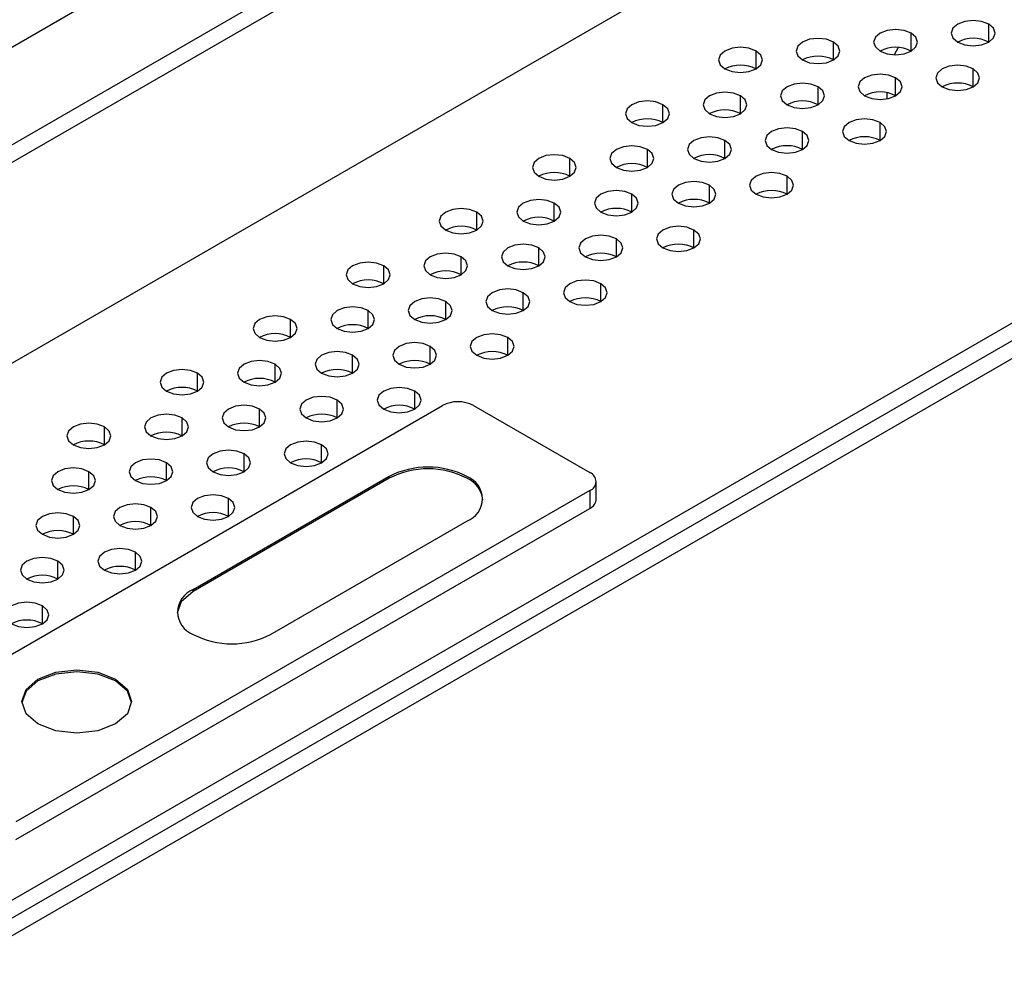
# Model space of a CAD drawing. Header units: millimetres. Extents: x 0 to 1118, y 0 to 864.
# Tile 388 of 397: x 1030.61 to 1035.1, y 719.97 to 724.38. Entities that reach past the tile are written whole.
import ezdxf

# ---------------------------------------------------------------- set-up
doc = ezdxf.new("R2010")
doc.units = ezdxf.units.MM

msp = doc.modelspace()

# ---------------------------------------------------------------- linework, layer by layer
at = {"color": 7, "linetype": 'Continuous', "lineweight": 25}
for p, q in [((1038.4441, 728.7927), (1004.3723, 709.1235)), ((1004.8272, 708.9422), (1034.8502, 726.2741)), ((1034.9209, 726.2333), (1004.8979, 708.9014)), ((1015.1256, 713.8912), (1035.133, 725.4412)), ((1007.2518, 706.8157), (1037.5018, 724.2787)), ((1037.5726, 724.2379), (1007.2518, 706.734)), ((1034.5674, 724.017), (1034.5674, 724.0448)), ((1029.9245, 721.1078), (1032.5408, 722.6181)), ((1032.6822, 722.6181), (1033.2125, 722.312)), ((1032.2986, 722.2946), (1031.4041, 721.7782)), ((1032.2986, 722.2864), (1031.4041, 721.7701)), ((1032.2986, 722.2946), (1032.2986, 722.2864)), ((1033.2418, 722.1895), (1033.2418, 722.2711)), ((1033.2125, 722.2303), (1030.5962, 720.72)), ((1033.2125, 722.2303), (1033.2125, 722.1487)), ((1030.5962, 720.6383), (1033.2125, 722.1487)), ((1031.7577, 721.5741), (1032.6522, 722.0905)), ((1031.4041, 721.7701), (1031.4041, 721.7782)), ((1031.0506, 721.37), (1031.0506, 721.3619))]:
    msp.add_line(p, q, dxfattribs=at)
at = {"color": 8, "linetype": 'Continuous', "lineweight": 25}
for p, q in [((1035.0305, 724.2758), (1035.0305, 724.3575)), ((1034.677, 724.235), (1034.677, 724.3166)), ((1034.3234, 724.1942), (1034.3234, 724.2758)), ((1007.2518, 706.8965), (1037.2544, 724.2166)), ((1033.9699, 724.1533), (1033.9699, 724.235)), ((1034.9598, 724.0717), (1034.9598, 724.1533)), ((1034.6062, 724.0309), (1034.6062, 724.1125)), ((1034.2527, 723.9901), (1034.2527, 724.0717)), ((1033.5456, 723.9084), (1033.5456, 723.9901)), ((1033.8991, 723.9492), (1033.8991, 724.0309)), ((1034.5355, 723.8268), (1034.5355, 723.9084)), ((1034.182, 723.786), (1034.182, 723.8676)), ((1033.8284, 723.7451), (1033.8284, 723.8268)), ((1033.4749, 723.7043), (1033.4749, 723.786)), ((1033.1213, 723.6635), (1033.1213, 723.7451)), ((1034.1113, 723.5819), (1034.1113, 723.6635)), ((1033.7577, 723.541), (1033.7577, 723.6227)), ((1033.0506, 723.4594), (1033.0506, 723.541)), ((1033.4042, 723.5002), (1033.4042, 723.5819)), ((1032.6971, 723.4186), (1032.6971, 723.5002)), ((1033.687, 723.3369), (1033.687, 723.4186)), ((1033.3335, 723.2961), (1033.3335, 723.3778)), ((1032.9799, 723.2553), (1032.9799, 723.3369)), ((1032.6263, 723.2145), (1032.6263, 723.2961)), ((1032.2728, 723.1737), (1032.2728, 723.2553)), ((1033.2627, 723.092), (1033.2627, 723.1737)), ((1032.5556, 723.0104), (1032.5556, 723.092)), ((1032.9092, 723.0512), (1032.9092, 723.1328)), ((1032.2021, 722.9696), (1032.2021, 723.0512)), ((1031.8485, 722.9287), (1031.8485, 723.0104)), ((1032.8385, 722.8471), (1032.8385, 722.9287)), ((1032.4849, 722.8063), (1032.4849, 722.8879)), ((1032.1314, 722.7655), (1032.1314, 722.8471)), ((1031.7778, 722.7246), (1031.7778, 722.8063)), ((1031.4243, 722.6838), (1031.4243, 722.7655)), ((1032.0607, 722.5614), (1032.0607, 722.643)), ((1032.4142, 722.6022), (1032.4142, 722.6838)), ((1031.7071, 722.5205), (1031.7071, 722.6022)), ((1031.3536, 722.4797), (1031.3536, 722.5614)), ((1031, 722.4389), (1031, 722.5205)), ((1031.99, 722.3573), (1031.99, 722.4389)), ((1031.6364, 722.3164), (1031.6364, 722.3981)), ((1031.2828, 722.2756), (1031.2828, 722.3573)), ((1030.9293, 722.2348), (1030.9293, 722.3164)), ((1031.5657, 722.1123), (1031.5657, 722.194)), ((1031.2121, 722.0715), (1031.2121, 722.1531)), ((1030.8586, 722.0307), (1030.8586, 722.1123)), ((1031.1414, 721.8674), (1031.1414, 721.949)), ((1030.7879, 721.8266), (1030.7879, 721.9082)), ((1030.7172, 721.6225), (1030.7172, 721.7041))]:
    msp.add_line(p, q, dxfattribs=at)
at = {"color": 7, "linetype": 'Continuous', "lineweight": 25, "flags": 128}
for points in [[(1035.0305, 724.3575), (1034.9981, 724.37), (1034.9598, 724.3744), (1034.9215, 724.37), (1034.8891, 724.3575), (1034.8674, 724.3387), (1034.8598, 724.3166), (1034.8674, 724.2945), (1034.8891, 724.2758)], [(1034.8891, 724.2758), (1034.9215, 724.2633), (1034.9598, 724.2589), (1034.9981, 724.2633), (1035.0305, 724.2758), (1035.0522, 724.2945), (1035.0598, 724.3166), (1035.0522, 724.3387), (1035.0305, 724.3575)], [(1034.677, 724.3166), (1034.6445, 724.3291), (1034.6062, 724.3335), (1034.568, 724.3291), (1034.5355, 724.3166), (1034.5139, 724.2979), (1034.5062, 724.2758), (1034.5139, 724.2537), (1034.5355, 724.235)], [(1034.5355, 724.235), (1034.568, 724.2225), (1034.6062, 724.2181), (1034.6445, 724.2225), (1034.677, 724.235), (1034.6986, 724.2537), (1034.7062, 724.2758), (1034.6986, 724.2979), (1034.677, 724.3166)], [(1034.3234, 724.2758), (1034.291, 724.2883), (1034.2527, 724.2927), (1034.2144, 724.2883), (1034.182, 724.2758), (1034.1603, 724.2571), (1034.1527, 724.235), (1034.1603, 724.2129), (1034.182, 724.1942)], [(1034.182, 724.1942), (1034.2144, 724.1817), (1034.2527, 724.1773), (1034.291, 724.1817), (1034.3234, 724.1942), (1034.3451, 724.2129), (1034.3527, 724.235), (1034.3451, 724.2571), (1034.3234, 724.2758)], [(1033.9699, 724.235), (1033.9374, 724.2475), (1033.8991, 724.2519), (1033.8609, 724.2475), (1033.8284, 724.235), (1033.8068, 724.2163), (1033.7991, 724.1942), (1033.8068, 724.1721), (1033.8284, 724.1533)], [(1033.8284, 724.1533), (1033.8609, 724.1408), (1033.8991, 724.1364), (1033.9374, 724.1408), (1033.9699, 724.1533), (1033.9915, 724.1721), (1033.9991, 724.1942), (1033.9915, 724.2163), (1033.9699, 724.235)], [(1034.618, 724.2515), (1034.6175, 724.2506), (1034.6, 724.2182)], [(1034.9598, 724.1533), (1034.9274, 724.1659), (1034.8891, 724.1703), (1034.8508, 724.1659), (1034.8184, 724.1533), (1034.7967, 724.1346), (1034.7891, 724.1125), (1034.7967, 724.0904), (1034.8184, 724.0717)], [(1034.6062, 724.1125), (1034.5738, 724.125), (1034.5355, 724.1294), (1034.4973, 724.125), (1034.4648, 724.1125), (1034.4431, 724.0938), (1034.4355, 724.0717), (1034.4431, 724.0496), (1034.4648, 724.0309)], [(1034.8184, 724.0717), (1034.8508, 724.0592), (1034.8891, 724.0548), (1034.9274, 724.0592), (1034.9598, 724.0717), (1034.9815, 724.0904), (1034.9891, 724.1125), (1034.9815, 724.1346), (1034.9598, 724.1533)], [(1034.2527, 724.0717), (1034.2203, 724.0842), (1034.182, 724.0886), (1034.1437, 724.0842), (1034.1113, 724.0717), (1034.0896, 724.053), (1034.082, 724.0309), (1034.0896, 724.0088), (1034.1113, 723.9901)], [(1034.4648, 724.0309), (1034.4973, 724.0184), (1034.5355, 724.014), (1034.5738, 724.0184), (1034.6062, 724.0309), (1034.6279, 724.0496), (1034.6355, 724.0717), (1034.6279, 724.0938), (1034.6062, 724.1125)], [(1033.8991, 724.0309), (1033.8667, 724.0434), (1033.8284, 724.0478), (1033.7902, 724.0434), (1033.7577, 724.0309), (1033.736, 724.0122), (1033.7284, 723.9901), (1033.736, 723.968), (1033.7577, 723.9492)], [(1034.1113, 723.9901), (1034.1437, 723.9776), (1034.182, 723.9732), (1034.2203, 723.9776), (1034.2527, 723.9901), (1034.2744, 724.0088), (1034.282, 724.0309), (1034.2744, 724.053), (1034.2527, 724.0717)], [(1033.5456, 723.9901), (1033.5131, 724.0026), (1033.4749, 724.007), (1033.4366, 724.0026), (1033.4042, 723.9901), (1033.3825, 723.9713), (1033.3749, 723.9492), (1033.3825, 723.9272), (1033.4042, 723.9084)], [(1033.4042, 723.9084), (1033.4366, 723.8959), (1033.4749, 723.8915), (1033.5131, 723.8959), (1033.5456, 723.9084), (1033.5673, 723.9272), (1033.5749, 723.9492), (1033.5673, 723.9713), (1033.5456, 723.9901)], [(1033.7577, 723.9492), (1033.7902, 723.9367), (1033.8284, 723.9323), (1033.8667, 723.9367), (1033.8991, 723.9492), (1033.9208, 723.968), (1033.9284, 723.9901), (1033.9208, 724.0122), (1033.8991, 724.0309)], [(1034.5355, 723.9084), (1034.5031, 723.9209), (1034.4648, 723.9253), (1034.4266, 723.9209), (1034.3941, 723.9084), (1034.3724, 723.8897), (1034.3648, 723.8676), (1034.3724, 723.8455), (1034.3941, 723.8268)], [(1034.3941, 723.8268), (1034.4266, 723.8143), (1034.4648, 723.8099), (1034.5031, 723.8143), (1034.5355, 723.8268), (1034.5572, 723.8455), (1034.5648, 723.8676), (1034.5572, 723.8897), (1034.5355, 723.9084)], [(1034.182, 723.8676), (1034.1495, 723.8801), (1034.1113, 723.8845), (1034.073, 723.8801), (1034.0406, 723.8676), (1034.0189, 723.8489), (1034.0113, 723.8268), (1034.0189, 723.8047), (1034.0406, 723.786)], [(1034.0406, 723.786), (1034.073, 723.7735), (1034.1113, 723.7691), (1034.1495, 723.7735), (1034.182, 723.786), (1034.2037, 723.8047), (1034.2113, 723.8268), (1034.2037, 723.8489), (1034.182, 723.8676)], [(1033.8284, 723.8268), (1033.796, 723.8393), (1033.7577, 723.8437), (1033.7194, 723.8393), (1033.687, 723.8268), (1033.6653, 723.8081), (1033.6577, 723.786), (1033.6653, 723.7639), (1033.687, 723.7451)], [(1033.687, 723.7451), (1033.7194, 723.7326), (1033.7577, 723.7282), (1033.796, 723.7326), (1033.8284, 723.7451), (1033.8501, 723.7639), (1033.8577, 723.786), (1033.8501, 723.8081), (1033.8284, 723.8268)], [(1033.4749, 723.786), (1033.4424, 723.7985), (1033.4042, 723.8029), (1033.3659, 723.7985), (1033.3335, 723.786), (1033.3118, 723.7672), (1033.3042, 723.7451), (1033.3118, 723.7231), (1033.3335, 723.7043)], [(1033.3335, 723.7043), (1033.3659, 723.6918), (1033.4042, 723.6874), (1033.4424, 723.6918), (1033.4749, 723.7043), (1033.4966, 723.7231), (1033.5042, 723.7451), (1033.4966, 723.7672), (1033.4749, 723.786)], [(1033.1213, 723.7451), (1033.0889, 723.7577), (1033.0506, 723.7621), (1033.0123, 723.7577), (1032.9799, 723.7451), (1032.9582, 723.7264), (1032.9506, 723.7043), (1032.9582, 723.6822), (1032.9799, 723.6635)], [(1032.9799, 723.6635), (1033.0123, 723.651), (1033.0506, 723.6466), (1033.0889, 723.651), (1033.1213, 723.6635), (1033.143, 723.6822), (1033.1506, 723.7043), (1033.143, 723.7264), (1033.1213, 723.7451)], [(1034.1113, 723.6635), (1034.0788, 723.676), (1034.0406, 723.6804), (1034.0023, 723.676), (1033.9699, 723.6635), (1033.9482, 723.6448), (1033.9406, 723.6227), (1033.9482, 723.6006), (1033.9699, 723.5819)], [(1033.7577, 723.6227), (1033.7253, 723.6352), (1033.687, 723.6396), (1033.6487, 723.6352), (1033.6163, 723.6227), (1033.5946, 723.604), (1033.587, 723.5819), (1033.5946, 723.5598), (1033.6163, 723.541)], [(1033.9699, 723.5819), (1034.0023, 723.5693), (1034.0406, 723.565), (1034.0788, 723.5693), (1034.1113, 723.5819), (1034.1329, 723.6006), (1034.1406, 723.6227), (1034.1329, 723.6448), (1034.1113, 723.6635)], [(1033.4042, 723.5819), (1033.3717, 723.5944), (1033.3335, 723.5988), (1033.2952, 723.5944), (1033.2627, 723.5819), (1033.2411, 723.5631), (1033.2335, 723.541), (1033.2411, 723.519), (1033.2627, 723.5002)], [(1033.6163, 723.541), (1033.6487, 723.5285), (1033.687, 723.5241), (1033.7253, 723.5285), (1033.7577, 723.541), (1033.7794, 723.5598), (1033.787, 723.5819), (1033.7794, 723.604), (1033.7577, 723.6227)], [(1033.0506, 723.541), (1033.0182, 723.5536), (1032.9799, 723.558), (1032.9416, 723.5536), (1032.9092, 723.541), (1032.8875, 723.5223), (1032.8799, 723.5002), (1032.8875, 723.4781), (1032.9092, 723.4594)], [(1032.9092, 723.4594), (1032.9416, 723.4469), (1032.9799, 723.4425), (1033.0182, 723.4469), (1033.0506, 723.4594), (1033.0723, 723.4781), (1033.0799, 723.5002), (1033.0723, 723.5223), (1033.0506, 723.541)], [(1033.2627, 723.5002), (1033.2952, 723.4877), (1033.3335, 723.4833), (1033.3717, 723.4877), (1033.4042, 723.5002), (1033.4258, 723.519), (1033.4335, 723.541), (1033.4258, 723.5631), (1033.4042, 723.5819)], [(1032.6971, 723.5002), (1032.6646, 723.5127), (1032.6263, 723.5171), (1032.5881, 723.5127), (1032.5556, 723.5002), (1032.534, 723.4815), (1032.5263, 723.4594), (1032.534, 723.4373), (1032.5556, 723.4186)], [(1032.5556, 723.4186), (1032.5881, 723.4061), (1032.6263, 723.4017), (1032.6646, 723.4061), (1032.6971, 723.4186), (1032.7187, 723.4373), (1032.7263, 723.4594), (1032.7187, 723.4815), (1032.6971, 723.5002)], [(1033.687, 723.4186), (1033.6546, 723.4311), (1033.6163, 723.4355), (1033.578, 723.4311), (1033.5456, 723.4186), (1033.5239, 723.3999), (1033.5163, 723.3778), (1033.5239, 723.3557), (1033.5456, 723.3369)], [(1033.5456, 723.3369), (1033.578, 723.3244), (1033.6163, 723.32), (1033.6546, 723.3244), (1033.687, 723.3369), (1033.7087, 723.3557), (1033.7163, 723.3778), (1033.7087, 723.3999), (1033.687, 723.4186)], [(1033.3335, 723.3778), (1033.301, 723.3903), (1033.2627, 723.3947), (1033.2245, 723.3903), (1033.192, 723.3778), (1033.1704, 723.359), (1033.1627, 723.3369), (1033.1704, 723.3148), (1033.192, 723.2961)], [(1033.192, 723.2961), (1033.2245, 723.2836), (1033.2627, 723.2792), (1033.301, 723.2836), (1033.3335, 723.2961), (1033.3551, 723.3148), (1033.3627, 723.3369), (1033.3551, 723.359), (1033.3335, 723.3778)], [(1032.9799, 723.3369), (1032.9475, 723.3495), (1032.9092, 723.3538), (1032.8709, 723.3495), (1032.8385, 723.3369), (1032.8168, 723.3182), (1032.8092, 723.2961), (1032.8168, 723.274), (1032.8385, 723.2553)], [(1032.8385, 723.2553), (1032.8709, 723.2428), (1032.9092, 723.2384), (1032.9475, 723.2428), (1032.9799, 723.2553), (1033.0016, 723.274), (1033.0092, 723.2961), (1033.0016, 723.3182), (1032.9799, 723.3369)], [(1032.2728, 723.2553), (1032.2404, 723.2678), (1032.2021, 723.2722), (1032.1638, 723.2678), (1032.1314, 723.2553), (1032.1097, 723.2366), (1032.1021, 723.2145), (1032.1097, 723.1924), (1032.1314, 723.1737)], [(1032.6263, 723.2961), (1032.5939, 723.3086), (1032.5556, 723.313), (1032.5174, 723.3086), (1032.4849, 723.2961), (1032.4632, 723.2774), (1032.4556, 723.2553), (1032.4632, 723.2332), (1032.4849, 723.2145)], [(1032.4849, 723.2145), (1032.5174, 723.202), (1032.5556, 723.1976), (1032.5939, 723.202), (1032.6263, 723.2145), (1032.648, 723.2332), (1032.6556, 723.2553), (1032.648, 723.2774), (1032.6263, 723.2961)], [(1032.1314, 723.1737), (1032.1638, 723.1611), (1032.2021, 723.1567), (1032.2404, 723.1611), (1032.2728, 723.1737), (1032.2945, 723.1924), (1032.3021, 723.2145), (1032.2945, 723.2366), (1032.2728, 723.2553)], [(1033.2627, 723.1737), (1033.2303, 723.1862), (1033.192, 723.1906), (1033.1538, 723.1862), (1033.1213, 723.1737), (1033.0996, 723.1549), (1033.092, 723.1328), (1033.0996, 723.1107), (1033.1213, 723.092)], [(1032.9092, 723.1328), (1032.8767, 723.1454), (1032.8385, 723.1497), (1032.8002, 723.1454), (1032.7678, 723.1328), (1032.7461, 723.1141), (1032.7385, 723.092), (1032.7461, 723.0699), (1032.7678, 723.0512)], [(1033.1213, 723.092), (1033.1538, 723.0795), (1033.192, 723.0751), (1033.2303, 723.0795), (1033.2627, 723.092), (1033.2844, 723.1107), (1033.292, 723.1328), (1033.2844, 723.1549), (1033.2627, 723.1737)], [(1032.5556, 723.092), (1032.5232, 723.1045), (1032.4849, 723.1089), (1032.4467, 723.1045), (1032.4142, 723.092), (1032.3925, 723.0733), (1032.3849, 723.0512), (1032.3925, 723.0291), (1032.4142, 723.0104)], [(1032.4142, 723.0104), (1032.4467, 722.9979), (1032.4849, 722.9935), (1032.5232, 722.9979), (1032.5556, 723.0104), (1032.5773, 723.0291), (1032.5849, 723.0512), (1032.5773, 723.0733), (1032.5556, 723.092)], [(1032.7678, 723.0512), (1032.8002, 723.0387), (1032.8385, 723.0343), (1032.8767, 723.0387), (1032.9092, 723.0512), (1032.9309, 723.0699), (1032.9385, 723.092), (1032.9309, 723.1141), (1032.9092, 723.1328)], [(1032.2021, 723.0512), (1032.1696, 723.0637), (1032.1314, 723.0681), (1032.0931, 723.0637), (1032.0607, 723.0512), (1032.039, 723.0325), (1032.0314, 723.0104), (1032.039, 722.9883), (1032.0607, 722.9696)], [(1032.0607, 722.9696), (1032.0931, 722.957), (1032.1314, 722.9526), (1032.1696, 722.957), (1032.2021, 722.9696), (1032.2238, 722.9883), (1032.2314, 723.0104), (1032.2238, 723.0325), (1032.2021, 723.0512)], [(1031.8485, 723.0104), (1031.8161, 723.0229), (1031.7778, 723.0273), (1031.7396, 723.0229), (1031.7071, 723.0104), (1031.6854, 722.9916), (1031.6778, 722.9696), (1031.6854, 722.9475), (1031.7071, 722.9287)], [(1031.7071, 722.9287), (1031.7396, 722.9162), (1031.7778, 722.9118), (1031.8161, 722.9162), (1031.8485, 722.9287), (1031.8702, 722.9475), (1031.8778, 722.9696), (1031.8702, 722.9916), (1031.8485, 723.0104)], [(1032.8385, 722.9287), (1032.806, 722.9412), (1032.7678, 722.9456), (1032.7295, 722.9412), (1032.6971, 722.9287), (1032.6754, 722.91), (1032.6678, 722.8879), (1032.6754, 722.8658), (1032.6971, 722.8471)], [(1032.6971, 722.8471), (1032.7295, 722.8346), (1032.7678, 722.8302), (1032.806, 722.8346), (1032.8385, 722.8471), (1032.8602, 722.8658), (1032.8678, 722.8879), (1032.8602, 722.91), (1032.8385, 722.9287)], [(1032.4849, 722.8879), (1032.4525, 722.9004), (1032.4142, 722.9048), (1032.3759, 722.9004), (1032.3435, 722.8879), (1032.3218, 722.8692), (1032.3142, 722.8471), (1032.3218, 722.825), (1032.3435, 722.8063)], [(1032.3435, 722.8063), (1032.3759, 722.7938), (1032.4142, 722.7894), (1032.4525, 722.7938), (1032.4849, 722.8063), (1032.5066, 722.825), (1032.5142, 722.8471), (1032.5066, 722.8692), (1032.4849, 722.8879)], [(1031.7778, 722.8063), (1031.7454, 722.8188), (1031.7071, 722.8232), (1031.6688, 722.8188), (1031.6364, 722.8063), (1031.6147, 722.7875), (1031.6071, 722.7655), (1031.6147, 722.7434), (1031.6364, 722.7246)], [(1032.1314, 722.8471), (1032.0989, 722.8596), (1032.0607, 722.864), (1032.0224, 722.8596), (1031.99, 722.8471), (1031.9683, 722.8284), (1031.9607, 722.8063), (1031.9683, 722.7842), (1031.99, 722.7655)], [(1031.99, 722.7655), (1032.0224, 722.7529), (1032.0607, 722.7485), (1032.0989, 722.7529), (1032.1314, 722.7655), (1032.153, 722.7842), (1032.1607, 722.8063), (1032.153, 722.8284), (1032.1314, 722.8471)], [(1031.4243, 722.7655), (1031.3918, 722.778), (1031.3536, 722.7824), (1031.3153, 722.778), (1031.2828, 722.7655), (1031.2612, 722.7467), (1031.2536, 722.7246), (1031.2612, 722.7025), (1031.2828, 722.6838)], [(1031.6364, 722.7246), (1031.6688, 722.7121), (1031.7071, 722.7077), (1031.7454, 722.7121), (1031.7778, 722.7246), (1031.7995, 722.7434), (1031.8071, 722.7655), (1031.7995, 722.7875), (1031.7778, 722.8063)], [(1031.2828, 722.6838), (1031.3153, 722.6713), (1031.3536, 722.6669), (1031.3918, 722.6713), (1031.4243, 722.6838), (1031.4459, 722.7025), (1031.4536, 722.7246), (1031.4459, 722.7467), (1031.4243, 722.7655)], [(1032.4142, 722.6838), (1032.3818, 722.6963), (1032.3435, 722.7007), (1032.3052, 722.6963), (1032.2728, 722.6838), (1032.2511, 722.6651), (1032.2435, 722.643), (1032.2511, 722.6209), (1032.2728, 722.6022)], [(1032.0607, 722.643), (1032.0282, 722.6555), (1031.99, 722.6599), (1031.9517, 722.6555), (1031.9192, 722.643), (1031.8976, 722.6243), (1031.89, 722.6022), (1031.8976, 722.5801), (1031.9192, 722.5614)], [(1031.9192, 722.5614), (1031.9517, 722.5488), (1031.99, 722.5444), (1032.0282, 722.5488), (1032.0607, 722.5614), (1032.0823, 722.5801), (1032.09, 722.6022), (1032.0823, 722.6243), (1032.0607, 722.643)], [(1032.2728, 722.6022), (1032.3052, 722.5897), (1032.3435, 722.5853), (1032.3818, 722.5897), (1032.4142, 722.6022), (1032.4359, 722.6209), (1032.4435, 722.643), (1032.4359, 722.6651), (1032.4142, 722.6838)], [(1031.7071, 722.6022), (1031.6747, 722.6147), (1031.6364, 722.6191), (1031.5981, 722.6147), (1031.5657, 722.6022), (1031.544, 722.5834), (1031.5364, 722.5614), (1031.544, 722.5393), (1031.5657, 722.5205)], [(1031.5657, 722.5205), (1031.5981, 722.508), (1031.6364, 722.5036), (1031.6747, 722.508), (1031.7071, 722.5205), (1031.7288, 722.5393), (1031.7364, 722.5614), (1031.7288, 722.5834), (1031.7071, 722.6022)], [(1031.3536, 722.5614), (1031.3211, 722.5739), (1031.2828, 722.5783), (1031.2446, 722.5739), (1031.2121, 722.5614), (1031.1905, 722.5426), (1031.1828, 722.5205), (1031.1905, 722.4984), (1031.2121, 722.4797)], [(1031.2121, 722.4797), (1031.2446, 722.4672), (1031.2828, 722.4628), (1031.3211, 722.4672), (1031.3536, 722.4797), (1031.3752, 722.4984), (1031.3828, 722.5205), (1031.3752, 722.5426), (1031.3536, 722.5614)], [(1031, 722.5205), (1030.9676, 722.533), (1030.9293, 722.5374), (1030.891, 722.533), (1030.8586, 722.5205), (1030.8369, 722.5018), (1030.8293, 722.4797), (1030.8369, 722.4576), (1030.8586, 722.4389)], [(1030.8586, 722.4389), (1030.891, 722.4264), (1030.9293, 722.422), (1030.9676, 722.4264), (1031, 722.4389), (1031.0217, 722.4576), (1031.0293, 722.4797), (1031.0217, 722.5018), (1031, 722.5205)], [(1031.99, 722.4389), (1031.9575, 722.4514), (1031.9192, 722.4558), (1031.881, 722.4514), (1031.8485, 722.4389), (1031.8269, 722.4202), (1031.8192, 722.3981), (1031.8269, 722.376), (1031.8485, 722.3573)], [(1031.8485, 722.3573), (1031.881, 722.3447), (1031.9192, 722.3403), (1031.9575, 722.3447), (1031.99, 722.3573), (1032.0116, 722.376), (1032.0192, 722.3981), (1032.0116, 722.4202), (1031.99, 722.4389)], [(1031.2828, 722.3573), (1031.2504, 722.3698), (1031.2121, 722.3742), (1031.1739, 722.3698), (1031.1414, 722.3573), (1031.1197, 722.3385), (1031.1121, 722.3164), (1031.1197, 722.2943), (1031.1414, 722.2756)], [(1031.6364, 722.3981), (1031.604, 722.4106), (1031.5657, 722.415), (1031.5274, 722.4106), (1031.495, 722.3981), (1031.4733, 722.3793), (1031.4657, 722.3573), (1031.4733, 722.3352), (1031.495, 722.3164)], [(1031.495, 722.3164), (1031.5274, 722.3039), (1031.5657, 722.2995), (1031.604, 722.3039), (1031.6364, 722.3164), (1031.6581, 722.3352), (1031.6657, 722.3573), (1031.6581, 722.3793), (1031.6364, 722.3981)], [(1030.9293, 722.3164), (1030.8968, 722.3289), (1030.8586, 722.3333), (1030.8203, 722.3289), (1030.7879, 722.3164), (1030.7662, 722.2977), (1030.7586, 722.2756), (1030.7662, 722.2535), (1030.7879, 722.2348)], [(1031.1414, 722.2756), (1031.1739, 722.2631), (1031.2121, 722.2587), (1031.2504, 722.2631), (1031.2828, 722.2756), (1031.3045, 722.2943), (1031.3121, 722.3164), (1031.3045, 722.3385), (1031.2828, 722.3573)], [(1030.7879, 722.2348), (1030.8203, 722.2223), (1030.8586, 722.2179), (1030.8968, 722.2223), (1030.9293, 722.2348), (1030.951, 722.2535), (1030.9586, 722.2756), (1030.951, 722.2977), (1030.9293, 722.3164)], [(1031.5657, 722.194), (1031.5332, 722.2065), (1031.495, 722.2109), (1031.4567, 722.2065), (1031.4243, 722.194), (1031.4026, 722.1752), (1031.395, 722.1531), (1031.4026, 722.1311), (1031.4243, 722.1123)], [(1031.4243, 722.1123), (1031.4567, 722.0998), (1031.495, 722.0954), (1031.5332, 722.0998), (1031.5657, 722.1123), (1031.5874, 722.1311), (1031.595, 722.1531), (1031.5874, 722.1752), (1031.5657, 722.194)], [(1031.2121, 722.1531), (1031.1797, 722.1657), (1031.1414, 722.1701), (1031.1032, 722.1657), (1031.0707, 722.1531), (1031.049, 722.1344), (1031.0414, 722.1123), (1031.049, 722.0902), (1031.0707, 722.0715)], [(1031.0707, 722.0715), (1031.1032, 722.059), (1031.1414, 722.0546), (1031.1797, 722.059), (1031.2121, 722.0715), (1031.2338, 722.0902), (1031.2414, 722.1123), (1031.2338, 722.1344), (1031.2121, 722.1531)], [(1030.8586, 722.1123), (1030.8261, 722.1248), (1030.7879, 722.1292), (1030.7496, 722.1248), (1030.7172, 722.1123), (1030.6955, 722.0936), (1030.6879, 722.0715), (1030.6955, 722.0494), (1030.7172, 722.0307)], [(1030.7172, 722.0307), (1030.7496, 722.0182), (1030.7879, 722.0138), (1030.8261, 722.0182), (1030.8586, 722.0307), (1030.8803, 722.0494), (1030.8879, 722.0715), (1030.8803, 722.0936), (1030.8586, 722.1123)], [(1030.7879, 721.9082), (1030.7554, 721.9207), (1030.7172, 721.9251), (1030.6789, 721.9207), (1030.6464, 721.9082), (1030.6248, 721.8895), (1030.6172, 721.8674), (1030.6248, 721.8453), (1030.6464, 721.8266)], [(1031.1414, 721.949), (1031.109, 721.9616), (1031.0707, 721.966), (1031.0324, 721.9616), (1031, 721.949), (1030.9783, 721.9303), (1030.9707, 721.9082), (1030.9783, 721.8861), (1031, 721.8674)], [(1031, 721.8674), (1031.0324, 721.8549), (1031.0707, 721.8505), (1031.109, 721.8549), (1031.1414, 721.8674), (1031.1631, 721.8861), (1031.1707, 721.9082), (1031.1631, 721.9303), (1031.1414, 721.949)], [(1030.6464, 721.8266), (1030.6789, 721.8141), (1030.7172, 721.8097), (1030.7554, 721.8141), (1030.7879, 721.8266), (1030.8095, 721.8453), (1030.8172, 721.8674), (1030.8095, 721.8895), (1030.7879, 721.9082)], [(1031.4041, 721.7701), (1031.3499, 721.7232), (1031.331, 721.6721)], [(1030.7172, 721.7041), (1030.6847, 721.7166), (1030.6464, 721.721), (1030.6082, 721.7166), (1030.5757, 721.7041), (1030.5541, 721.6854), (1030.5464, 721.6633), (1030.5541, 721.6412), (1030.5757, 721.6225)], [(1030.5757, 721.6225), (1030.6082, 721.61), (1030.6464, 721.6056), (1030.6847, 721.61), (1030.7172, 721.6225), (1030.7388, 721.6412), (1030.7464, 721.6633), (1030.7388, 721.6854), (1030.7172, 721.7041)], [(1030.697, 721.1659), (1030.6428, 721.2127), (1030.6238, 721.268), (1030.6428, 721.3232), (1030.697, 721.37), (1030.7781, 721.4013), (1030.8738, 721.4123), (1030.9695, 721.4013), (1031.0506, 721.37)], [(1031.0506, 721.3619), (1030.9695, 721.3931), (1030.8738, 721.4041), (1030.7781, 721.3931), (1030.697, 721.3619), (1030.6428, 721.315), (1030.6239, 721.2639)], [(1031.0506, 721.37), (1031.1048, 721.3232), (1031.1238, 721.268), (1031.1048, 721.2127), (1031.0506, 721.1659), (1030.9695, 721.1346), (1030.8738, 721.1237), (1030.7781, 721.1346), (1030.697, 721.1659)], [(1031.1237, 721.2639), (1031.1048, 721.315), (1031.0506, 721.3619)]]:
    msp.add_lwpolyline(points, dxfattribs=at)
at = {"color": 7, "linetype": 'Continuous', "lineweight": 25}
for centre, radius, start, end in [((1034.9598, 724.1393), 0.1537, 62.61, 117.3846), ((1034.6062, 724.0985), 0.1537, 62.61, 117.3846), ((1033.8991, 724.0169), 0.1537, 62.61, 117.3846), ((1034.2527, 724.0577), 0.1537, 62.61, 117.3846), ((1034.8891, 723.9352), 0.1537, 62.61, 117.3846), ((1034.5355, 723.8944), 0.1537, 62.61, 117.3846), ((1034.182, 723.8536), 0.1537, 62.61, 117.3846), ((1033.8284, 723.8128), 0.1537, 62.61, 117.3846), ((1033.4749, 723.7719), 0.1537, 62.61, 117.3846), ((1034.4648, 723.6903), 0.1537, 62.61, 117.3846), ((1034.1113, 723.6495), 0.1537, 62.61, 117.3846), ((1033.4042, 723.5678), 0.1537, 62.61, 117.3846), ((1033.7577, 723.6087), 0.1537, 62.61, 117.3846), ((1033.0506, 723.527), 0.1537, 62.61, 117.3846), ((1034.0406, 723.4454), 0.1537, 62.61, 117.3846), ((1033.687, 723.4046), 0.1537, 62.61, 117.3846), ((1033.3335, 723.3637), 0.1537, 62.61, 117.3846), ((1032.9799, 723.3229), 0.1537, 62.61, 117.3846), ((1032.6263, 723.2821), 0.1537, 62.61, 117.3846), ((1033.6163, 723.2005), 0.1537, 62.61, 117.3846), ((1032.9092, 723.1188), 0.1537, 62.61, 117.3846), ((1033.2627, 723.1596), 0.1537, 62.61, 117.3846), ((1032.5556, 723.078), 0.1537, 62.61, 117.3846), ((1032.2021, 723.0372), 0.1537, 62.61, 117.3846), ((1033.192, 722.9555), 0.1537, 62.61, 117.3846), ((1032.8385, 722.9147), 0.1537, 62.61, 117.3846), ((1032.4849, 722.8739), 0.1537, 62.61, 117.3846), ((1032.1314, 722.8331), 0.1537, 62.61, 117.3846), ((1031.7778, 722.7922), 0.1537, 62.61, 117.3846), ((1032.4142, 722.6698), 0.1537, 62.61, 117.3846), ((1032.7678, 722.7106), 0.1537, 62.61, 117.3846), ((1032.0607, 722.629), 0.1537, 62.61, 117.3846), ((1031.7071, 722.5881), 0.1537, 62.61, 117.3846), ((1031.3536, 722.5473), 0.1537, 62.61, 117.3846), ((1032.3435, 722.4657), 0.1537, 62.61, 117.3846), ((1032.6115, 722.4816), 0.1537, 62.6097, 117.3903), ((1031.99, 722.4249), 0.1537, 62.61, 117.3846), ((1031.6364, 722.384), 0.1537, 62.61, 117.3846), ((1031.2828, 722.3432), 0.1537, 62.61, 117.3846), ((1030.9293, 722.3024), 0.1537, 62.61, 117.3846), ((1031.9192, 722.2208), 0.1537, 62.61, 117.3846), ((1031.5657, 722.1799), 0.1537, 62.61, 117.3846), ((1032.4754, 721.9534), 0.3843, 62.6097, 117.3903), ((1032.4754, 721.9453), 0.3843, 62.6097, 117.3903), ((1031.2121, 722.1391), 0.1537, 62.61, 117.3846), ((1032.6134, 722.1926), 0.1092, 290.7834, 69.2166), ((1032.5992, 722.1706), 0.1274, 8.0589, 65.4162), ((1033.197, 722.2711), 0.0437, 290.7834, 69.2166), ((1030.8586, 722.0983), 0.1537, 62.61, 117.3846), ((1033.1918, 722.1945), 0.0503, 294.3747, 354.3052), ((1031.495, 721.9758), 0.1537, 62.61, 117.3846), ((1031.1414, 721.935), 0.1537, 62.61, 117.3846), ((1030.7879, 721.8942), 0.1537, 62.61, 117.3846), ((1031.0707, 721.7309), 0.1537, 62.61, 117.3846), ((1030.7172, 721.6901), 0.1537, 62.61, 117.3846), ((1031.4428, 721.6762), 0.1092, 110.7834, 249.2166), ((1030.6464, 721.486), 0.1537, 62.61, 117.3846), ((1031.5809, 721.9153), 0.3843, 242.6097, 297.3903)]:
    msp.add_arc(centre, radius, start, end, dxfattribs=at)

doc.saveas('drawing.dxf')
